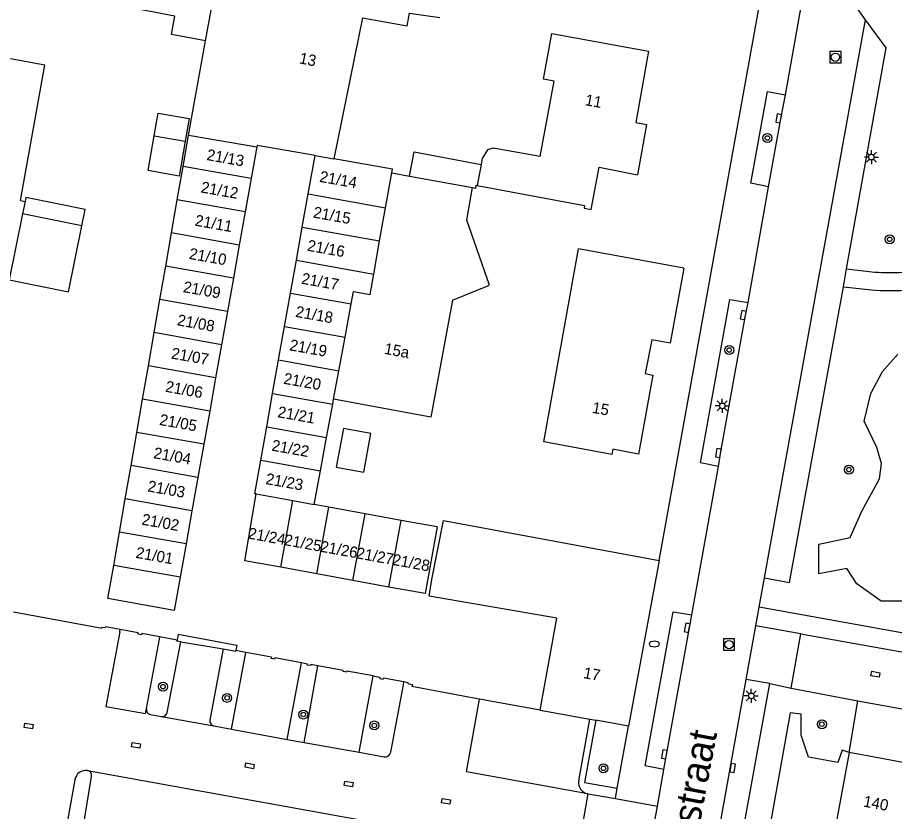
# Model space of a CAD drawing. Extents: x 132999 to 136000, y 398499 to 400501.
# Drawn here: x 133228.8 to 133307, y 400114.2 to 400184.9 of the extents above; entities that cross this region are included whole.
import ezdxf

# ---------------------------------------------------------------- set-up
doc = ezdxf.new("R2010")
doc.units = 0
for name, color, linetype in [('gg-afsc-erfafscheiding', 7, 'Continuous'), ('gg-afsc-hekwerk', 7, 'Continuous'), ('gg-afsc-muur', 7, 'Continuous'), ('gg-anno-huisnummerreeks BGT', 7, 'Continuous'), ('gg-anno-openbare ruimte label', 7, 'Continuous'), ('gg-bbg-bijgebouw', 7, 'Continuous'), ('gg-bbg-gedigitaliseerde bebouwing', 7, 'Continuous'), ('gg-bbg-gedigitaliseerde bijgebouw', 7, 'Continuous'), ('gg-bbg-hoofdgebouw', 7, 'Continuous'), ('gg-bbg-luifel en loopbrug', 7, 'Continuous'), ('gg-bbg-tussenscheiding', 7, 'Continuous'), ('gg-knt-verharding', 7, 'Continuous'), ('gg-knt-verharding nz', 7, 'Continuous'), ('gg-kntw-bovenkant insteek waterloop', 7, 'Continuous'), ('gt-grn-groengrens', 7, 'Continuous'), ('gt-grn-weggrens', 7, 'Continuous'), ('gt-symb-boom', 7, 'Continuous'), ('gt-symb-brandkraan', 7, 'Continuous'), ('gt-symb-kolk', 7, 'Continuous'), ('gt-symb-kolk center center', 7, 'Continuous'), ('gt-symb-lichtmast', 7, 'Continuous'), ('gt-symb-rioolschacht', 7, 'Continuous')]:
    doc.layers.add(name, color=color, linetype=linetype)

# ---------------------------------------------------------------- blocks, each defined once
blk = doc.blocks.new('gt0-LMAST')
at = {"layer": 'gt-symb-lichtmast'}
for p, q in [((-0.182, 0.173), (-0.447, 0.438)), ((-0.005, 0.246), (-0.005, 0.621)), ((0.172, 0.173), (0.437, 0.438)), ((-0.255, -0.004), (-0.63, -0.004)), ((-0.182, -0.181), (-0.447, -0.446)), ((-0.005, -0.254), (-0.005, -0.629)), ((0.437, -0.446), (0.172, -0.181)), ((0.245, -0.004), (0.62, -0.004))]:
    blk.add_line(p, q, dxfattribs=at)
blk.add_circle((-0.005, -0.004), 0.25, dxfattribs=at)
blk = doc.blocks.new('gt0-RS')
at = {"layer": 'gt-symb-rioolschacht'}
blk.add_lwpolyline([(-0.5, -0.5), (0.5, -0.5), (0.5, 0.5), (-0.5, 0.5)], close=True, dxfattribs=at)
blk.add_circle((0, 0), 0.375, dxfattribs=at)
blk = doc.blocks.new('gt0-BOOM')
at = {"layer": 'gt-symb-boom'}
for radius in [0.4, 0.2]:
    blk.add_circle((0, 0), radius, dxfattribs=at)
blk = doc.blocks.new('gt0-KOLK')
at = {"layer": 'gt-symb-kolk'}
blk.add_lwpolyline([(0, 0), (0.375, 0), (0.375, 0.4), (-0.375, 0.4), (-0.375, 0), (0, 0)], dxfattribs=at)
blk = doc.blocks.new('gt0-KOLKCC')
at = {"layer": 'gt-symb-kolk center center'}
blk.add_lwpolyline([(-0.375, 0.2), (0.375, 0.2), (0.375, -0.2), (-0.375, -0.2)], close=True, dxfattribs=at)
blk = doc.blocks.new('gt0-BR')
at = {"layer": 'gt-symb-brandkraan'}
for centre, radius, start, end in [((-0.244, 0), 0.206, 107.56694, 252.43307), ((0.599, -2.664), 3, 106.89205, 107.56694), ((0, -0.691), 0.938, 73.10799, 106.89205), ((-0.599, -2.664), 3, 72.43309, 73.10799), ((0.244, 0), 0.206, 287.56695, 72.43309), ((0.599, 2.664), 3, 252.43307, 253.10797), ((0, 0.691), 0.938, 253.10797, 286.89206), ((-0.599, 2.664), 3, 286.89206, 287.56695)]:
    blk.add_arc(centre, radius, start, end, dxfattribs=at)

msp = doc.modelspace()

# ---------------------------------------------------------------- linework, layer by layer
at = {"layer": 'gg-afsc-erfafscheiding'}
msp.add_line((133302.9, 400119.42), (133303.699, 400124.031), dxfattribs=at)
at = {"layer": 'gg-afsc-hekwerk'}
for p, q in [((133228.455, 400131.966), (133236.034, 400130.564)), ((133243.127, 400129.965), (133248.358, 400128.986)), ((133268.985, 400124.362), (133263.959, 400125.301))]:
    msp.add_line(p, q, dxfattribs=at)
msp.add_lwpolyline([(133236.034, 400130.564), (133236.287, 400130.517), (133236.295, 400130.569)], dxfattribs=at)
at = {"layer": 'gg-afsc-muur'}
for p, q in [((133243.027, 400129.431), (133241.484, 400129.719)), ((133243.127, 400129.965), (133243.027, 400129.431)), ((133248.358, 400128.986), (133248.268, 400128.501)), ((133249.164, 400128.334), (133248.268, 400128.501)), ((133269.979, 400124.181), (133268.985, 400124.362)), ((133271.761, 400123.858), (133269.979, 400124.181)), ((133275.38, 400123.2), (133271.761, 400123.858))]:
    msp.add_line(p, q, dxfattribs=at)
for points in [[(133237.96, 400130.372), (133236.634, 400130.616), (133236.616, 400130.519), (133236.295, 400130.569)], [(133241.484, 400129.719), (133239.877, 400130.019), (133239.859, 400129.921), (133239.555, 400129.983), (133239.572, 400130.076), (133237.96, 400130.372)], [(133254.114, 400127.411), (133251.741, 400127.852), (133251.722, 400127.753), (133251.418, 400127.809), (133251.436, 400127.909), (133249.164, 400128.334)], [(133255.579, 400127.143), (133254.949, 400127.257), (133254.932, 400127.165), (133254.63, 400127.215), (133254.648, 400127.312), (133254.114, 400127.411)], [(133260.493, 400126.249), (133258.143, 400126.677), (133258.126, 400126.584), (133257.816, 400126.63), (133257.835, 400126.733), (133255.579, 400127.143)], [(133260.493, 400126.249), (133261.108, 400126.137), (133261.088, 400126.032), (133261.39, 400125.971), (133261.41, 400126.082), (133263.245, 400125.744)], [(133263.245, 400125.744), (133263.6, 400125.679), (133263.585, 400125.579), (133263.995, 400125.492), (133263.959, 400125.301)]]:
    msp.add_lwpolyline(points, dxfattribs=at)
at = {"layer": 'gg-bbg-bijgebouw'}
for p, q in [((133243.558, 400171.618), (133244.043, 400174.41)), ((133250.129, 400173.352), (133249.627, 400170.534)), ((133254.714, 400169.173), (133255.322, 400172.579)), ((133243.043, 400168.658), (133243.558, 400171.618)), ((133249.627, 400170.534), (133249.099, 400167.577)), ((133242.528, 400165.698), (133243.043, 400168.658)), ((133254.187, 400166.22), (133254.714, 400169.173)), ((133249.099, 400167.577), (133248.572, 400164.619)), ((133253.66, 400163.266), (133254.187, 400166.22)), ((133242.014, 400162.738), (133242.528, 400165.698)), ((133248.572, 400164.619), (133248.044, 400161.661)), ((133253.138, 400160.342), (133253.66, 400163.266)), ((133241.499, 400159.778), (133242.014, 400162.738)), ((133248.044, 400161.661), (133247.517, 400158.703)), ((133252.606, 400157.365), (133253.138, 400160.342)), ((133240.985, 400156.818), (133241.499, 400159.778)), ((133247.517, 400158.703), (133246.989, 400155.746)), ((133240.47, 400153.858), (133240.985, 400156.818)), ((133252.075, 400154.387), (133252.606, 400157.365)), ((133246.989, 400155.746), (133246.462, 400152.788)), ((133239.955, 400150.898), (133240.47, 400153.858)), ((133251.543, 400151.41), (133252.075, 400154.387)), ((133246.462, 400152.788), (133245.935, 400149.83)), ((133251.012, 400148.432), (133251.543, 400151.41)), ((133239.441, 400147.938), (133239.955, 400150.898)), ((133245.935, 400149.83), (133245.407, 400146.873)), ((133250.48, 400145.455), (133251.012, 400148.432)), ((133238.926, 400144.978), (133239.441, 400147.938)), ((133245.407, 400146.873), (133244.88, 400143.915)), ((133238.412, 400142.017), (133238.926, 400144.978)), ((133244.88, 400143.915), (133244.352, 400140.957)), ((133237.897, 400139.057), (133238.412, 400142.017)), ((133244.352, 400140.957), (133243.825, 400137.999)), ((133237.383, 400136.097), (133237.897, 400139.057)), ((133243.825, 400137.999), (133243.297, 400135.042)), ((133255.48, 400135.334), (133252.266, 400135.92)), ((133258.695, 400134.748), (133255.48, 400135.334)), ((133261.909, 400134.162), (133258.695, 400134.748))]:
    msp.add_line(p, q, dxfattribs=at)
for points in [[(133250.088, 400142.45), (133249.949, 400142.477), (133250.48, 400145.455)], [(133252.266, 400135.92), (133249.052, 400136.506), (133250.088, 400142.45)], [(133266.206, 400139.519), (133265.123, 400133.576), (133261.909, 400134.162)], [(133243.297, 400135.042), (133242.77, 400132.084), (133236.867, 400133.132), (133237.383, 400136.097)]]:
    msp.add_lwpolyline(points, dxfattribs=at)
at = {"layer": 'gg-bbg-gedigitaliseerde bebouwing'}
for p, q in [((133259.549, 400184.864), (133256.998, 400172.283)), ((133262.161, 400171.059), (133263.75, 400170.764))]:
    msp.add_line(p, q, dxfattribs=at)
for points in [[(133245.573, 400182.789), (133242.528, 400183.37), (133242.837, 400184.993), (133239.844, 400185.564), (133241.655, 400195.3)], [(133259.549, 400184.864), (133263.517, 400184.139), (133263.723, 400185.27), (133266.434, 400184.887)], [(133275.394, 400172.497), (133276.614, 400179.214), (133275.684, 400179.383), (133276.424, 400183.452), (133285.04, 400181.89)], [(133275.394, 400172.497), (133271.185, 400173.245), (133270.682, 400173.085), (133270.21, 400172.312), (133270.109, 400171.786)], [(133267.562, 400159.7), (133270.852, 400161.049), (133268.837, 400166.844), (133269.349, 400169.728)], [(133281.78, 400145.98), (133275.717, 400147.098), (133278.784, 400164.282)], [(133267.562, 400159.7), (133265.634, 400149.284), (133256.979, 400150.885)], [(133265.72, 400134.83), (133266.759, 400140.076), (133285.97, 400136.52)]]:
    msp.add_lwpolyline(points, dxfattribs=at)
at = {"layer": 'gg-bbg-gedigitaliseerde bijgebouw'}
for p, q in [((133240.978, 400174.334), (133243.737, 400173.854)), ((133229.256, 400167.39), (133228.067, 400161.509)), ((133234.549, 400166.32), (133229.256, 400167.39)), ((133256.899, 400150.454), (133256.979, 400150.885)), ((133256.35, 400147.479), (133256.899, 400150.454)), ((133255.801, 400144.505), (133256.35, 400147.479)), ((133255.249, 400141.512), (133255.801, 400144.505)), ((133256.563, 400141.273), (133255.249, 400141.512)), ((133259.778, 400140.688), (133256.563, 400141.273)), ((133262.992, 400140.103), (133259.778, 400140.688)), ((133266.206, 400139.519), (133262.992, 400140.103))]:
    msp.add_line(p, q, dxfattribs=at)
for points in [[(133243.737, 400173.854), (133243.199, 400170.765), (133240.441, 400171.245), (133240.978, 400174.334)], [(133263.75, 400170.764), (133264.162, 400172.921), (133270.109, 400171.786)], [(133262.161, 400171.059), (133262.215, 400171.361), (133256.998, 400172.283)], [(133269.349, 400169.728), (133269.641, 400169.676), (133269.689, 400169.944), (133269.755, 400169.932)], [(133228.067, 400161.509), (133233.36, 400160.439), (133234.549, 400166.32)], [(133257.215, 400144.828), (133259.675, 400144.381), (133260.301, 400147.825), (133257.842, 400148.272), (133257.215, 400144.828)]]:
    msp.add_lwpolyline(points, dxfattribs=at)
at = {"layer": 'gg-bbg-hoofdgebouw'}
for p, q in [((133244.043, 400174.41), (133245.573, 400182.789)), ((133288.177, 400162.562), (133278.784, 400164.282)), ((133285.97, 400136.52), (133283.25, 400121.77)), ((133275.38, 400123.2), (133279.817, 400122.394)), ((133279.817, 400122.394), (133280.331, 400122.3)), ((133283.25, 400121.77), (133280.331, 400122.3)), ((133302.9, 400119.42), (133301.47, 400111.56)), ((133308.688, 400118.37), (133302.9, 400119.42))]:
    msp.add_line(p, q, dxfattribs=at)
for points in [[(133285.04, 400181.89), (133283.9, 400175.53), (133284.87, 400175.35), (133284.04, 400170.88)], [(133255.322, 400172.579), (133250.154, 400173.492), (133250.129, 400173.352)], [(133269.755, 400169.932), (133279.338, 400168.126), (133279.298, 400167.912), (133279.918, 400167.779), (133280.651, 400171.54), (133284.04, 400170.88)], [(133288.177, 400162.562), (133286.96, 400155.89), (133285.33, 400156.19), (133284.75, 400153.18), (133285.42, 400153.03), (133284.14, 400146.01), (133281.86, 400146.43), (133281.78, 400145.98)], [(133275.38, 400123.2), (133276.87, 400131.39), (133265.48, 400133.35), (133265.72, 400134.83)]]:
    msp.add_lwpolyline(points, dxfattribs=at)
at = {"layer": 'gg-bbg-luifel en loopbrug'}
for p, q in [((133229.076, 400168.584), (133229.481, 400168.502)), ((133229.481, 400168.502), (133229.256, 400167.39))]:
    msp.add_line(p, q, dxfattribs=at)
for points in [[(133229.076, 400168.584), (133231.25, 400180.632), (133228.173, 400181.187)], [(133240.978, 400174.334), (133241.332, 400176.368), (133244.091, 400175.888), (133243.737, 400173.854)], [(133234.549, 400166.32), (133234.846, 400167.79), (133229.553, 400168.86), (133229.481, 400168.502)]]:
    msp.add_lwpolyline(points, dxfattribs=at)
at = {"layer": 'gg-bbg-tussenscheiding'}
for p, q in [((133245.573, 400182.789), (133246.381, 400187.211)), ((133244.043, 400174.41), (133250.129, 400173.352)), ((133255.322, 400172.579), (133256.998, 400172.283)), ((133270.109, 400171.786), (133269.755, 400169.932)), ((133249.627, 400170.534), (133243.558, 400171.618)), ((133261.605, 400167.943), (133262.161, 400171.059)), ((133263.75, 400170.764), (133269.349, 400169.728)), ((133249.099, 400167.577), (133243.043, 400168.658)), ((133254.714, 400169.173), (133261.605, 400167.943)), ((133261.078, 400164.99), (133261.605, 400167.943)), ((133254.187, 400166.22), (133261.078, 400164.99)), ((133248.572, 400164.619), (133242.528, 400165.698)), ((133260.551, 400162.036), (133261.078, 400164.99)), ((133253.66, 400163.266), (133260.551, 400162.036)), ((133248.044, 400161.661), (133242.014, 400162.738)), ((133253.138, 400160.342), (133258.546, 400159.377)), ((133247.517, 400158.703), (133241.499, 400159.778)), ((133257.997, 400156.403), (133258.546, 400159.377)), ((133246.989, 400155.746), (133240.985, 400156.818)), ((133252.606, 400157.365), (133257.997, 400156.403)), ((133257.448, 400153.428), (133257.997, 400156.403)), ((133246.462, 400152.788), (133240.47, 400153.858)), ((133252.075, 400154.387), (133257.448, 400153.428)), ((133256.979, 400150.885), (133257.448, 400153.428)), ((133251.543, 400151.41), (133256.899, 400150.454)), ((133245.935, 400149.83), (133239.955, 400150.898)), ((133251.012, 400148.432), (133256.35, 400147.479)), ((133245.407, 400146.873), (133239.441, 400147.938)), ((133250.48, 400145.455), (133255.801, 400144.505)), ((133244.88, 400143.915), (133238.926, 400144.978)), ((133244.352, 400140.957), (133238.412, 400142.017)), ((133250.088, 400142.45), (133253.349, 400141.857)), ((133252.266, 400135.92), (133253.349, 400141.857)), ((133253.349, 400141.857), (133255.249, 400141.512)), ((133255.48, 400135.334), (133256.563, 400141.273)), ((133258.695, 400134.748), (133259.778, 400140.688)), ((133261.909, 400134.162), (133262.992, 400140.103)), ((133243.825, 400137.999), (133237.897, 400139.057)), ((133243.297, 400135.042), (133237.383, 400136.097))]:
    msp.add_line(p, q, dxfattribs=at)
msp.add_lwpolyline([(133258.546, 400159.377), (133258.751, 400160.487), (133260.226, 400160.215), (133260.551, 400162.036)], dxfattribs=at)
at = {"layer": 'gg-knt-verharding'}
for p, q in [((133285.97, 400136.52), (133299.03, 400208.64)), ((133297.243, 400178.005), (133298.698, 400186.175)), ((133304.366, 400184.663), (133303.722, 400185.581)), ((133295.378, 400134.996), (133304.366, 400184.663)), ((133293.917, 400159.515), (133295.74, 400169.811)), ((133302.4, 400160.905), (133302.69, 400162.501)), ((133302.69, 400162.501), (133305.188, 400162.21)), ((133302.4, 400160.905), (133304.895, 400160.618)), ((133288.888, 400131.68), (133291.275, 400144.911)), ((133294.899, 400132.385), (133295.378, 400134.996)), ((133294.598, 400130.708), (133294.899, 400132.385)), ((133286.412, 400117.932), (133288.888, 400131.68)), ((133237.923, 400130.169), (133237.96, 400130.372)), ((133293.742, 400125.943), (133294.598, 400130.708)), ((133240.291, 400123.336), (133241.445, 400129.51)), ((133241.445, 400129.51), (133241.484, 400129.719)), ((133297.752, 400125.165), (133298.615, 400130.005)), ((133298.615, 400130.005), (133316.44, 400126.793)), ((133242.14, 400122.995), (133243.368, 400129.289)), ((133247.141, 400128.656), (133245.954, 400122.313)), ((133247.886, 400121.501), (133249.164, 400128.334)), ((133252.847, 400120.593), (133254.114, 400127.411)), ((133254.34, 400120.325), (133255.579, 400127.143)), ((133259.259, 400119.467), (133260.493, 400126.249)), ((133263.19, 400125.445), (133263.245, 400125.744)), ((133295.837, 400125.577), (133297.752, 400125.165)), ((133262.074, 400119.474), (133263.19, 400125.445)), ((133297.752, 400125.165), (133303.699, 400124.031)), ((133303.699, 400124.031), (133362.426, 400113.439)), ((133240.647, 400122.816), (133241.641, 400122.63)), ((133278.821, 400116.91), (133279.817, 400122.394)), ((133246.303, 400121.796), (133247.886, 400121.501)), ((133282.255, 400116.262), (133283.25, 400121.77)), ((133247.886, 400121.501), (133252.847, 400120.593)), ((133252.847, 400120.593), (133254.34, 400120.325)), ((133254.34, 400120.325), (133259.259, 400119.467)), ((133259.259, 400119.467), (133261.485, 400119.048)), ((133235.042, 400117.833), (133235.058, 400117.83)), ((133235.058, 400117.83), (133266.791, 400112.111)), ((133285.828, 400114.666), (133286.412, 400117.932)), ((133233.91, 400117.001), (133231.916, 400105.802)), ((133282.088, 400115.335), (133282.255, 400116.262)), ((133278.798, 400110.947), (133279.644, 400115.76)), ((133279.619, 400115.765), (133279.644, 400115.76)), ((133279.644, 400115.76), (133282.088, 400115.335)), ((133284.961, 400109.822), (133285.828, 400114.666))]:
    msp.add_line(p, q, dxfattribs=at)
for points in [[(133302.69, 400162.501), (133306.218, 400182.187), (133304.366, 400184.663)], [(133295.74, 400169.811), (133294.146, 400170.121), (133295.643, 400178.297), (133297.243, 400178.005)], [(133295.74, 400169.811), (133296.832, 400175.855), (133297.243, 400178.005)], [(133315.148, 400160.829), (133320.805, 400159.949), (133315.187, 400128.731), (133294.899, 400132.385)], [(133295.378, 400134.996), (133297.608, 400134.567), (133302.4, 400160.905)], [(133291.275, 400144.911), (133289.668, 400145.227), (133292.267, 400159.763), (133293.917, 400159.515)], [(133291.275, 400144.911), (133291.464, 400146.065), (133293.669, 400158.342), (133293.917, 400159.515)], [(133286.412, 400117.932), (133284.737, 400118.251), (133287.244, 400131.949), (133288.888, 400131.68)], [(133237.923, 400130.169), (133236.684, 400123.541), (133240.209, 400122.913), (133240.291, 400123.336)], [(133243.368, 400129.289), (133243.013, 400129.355), (133243.027, 400129.431)], [(133247.141, 400128.656), (133248.258, 400128.447), (133248.268, 400128.501)], [(133284.913, 400077.01), (133288.721, 400097.985), (133293.742, 400125.943)], [(133293.637, 400099.21), (133291.156, 400099.747), (133295.837, 400125.577)], [(133279.619, 400115.765), (133268.807, 400117.721), (133269.979, 400124.181)], [(133265.138, 400106.863), (133234.587, 400112.376), (133235.403, 400117.301)]]:
    msp.add_lwpolyline(points, dxfattribs=at)
for centre, radius, start, end in [((133306.543, 400183.356), 21.189, 266.33242, 279.81903), ((133306.601, 400185.699), 25.139, 266.10985, 279.85465), ((133240.745, 400123.265), 0.459, 171.08769, 257.7046), ((133241.707, 400123.064), 0.439, 261.4179, 350.95027), ((133246.39, 400122.231), 0.444, 169.39197, 258.65053), ((133261.554, 400119.572), 0.529, 262.46221, 349.29119), ((133234.908, 400116.83), 1.012, 82.36815, 170.26231), ((133234.971, 400117.396), 0.443, 347.60033, 78.62236), ((133279.812, 400116.75), 1.004, 170.85078, 258.89784)]:
    msp.add_arc(centre, radius, start, end, dxfattribs=at)
at = {"layer": 'gg-knt-verharding nz'}
for p, q in [((133243.368, 400129.289), (133247.141, 400128.656)), ((133241.641, 400122.63), (133246.303, 400121.796))]:
    msp.add_line(p, q, dxfattribs=at)
at = {"layer": 'gg-kntw-bovenkant insteek waterloop'}
msp.add_lwpolyline([(133307.952, 400132.894), (133305.76, 400132.906), (133303.589, 400134.453), (133302.721, 400135.818), (133300.217, 400135.336), (133300.211, 400137.97), (133303.004, 400138.572), (133304.045, 400140.933), (133305.611, 400143.788), (133305.799, 400145.16), (133305.38, 400146.588), (133304.265, 400148.935), (133304.848, 400151.401), (133305.893, 400153.361), (133307.245, 400154.906)], dxfattribs=at)
at = {"layer": 'gt-grn-groengrens'}
for points in [[(133302.9, 400119.42), (133302.302, 400119.633), (133301.897, 400118.55), (133299.293, 400119.013), (133298.628, 400120.964), (133298.648, 400122.858), (133297.664, 400122.959), (133294.748, 400106.705), (133300.511, 400105.668)], [(133280.331, 400122.3), (133279.323, 400116.753), (133282.255, 400116.262)]]:
    msp.add_lwpolyline(points, dxfattribs=at)
at = {"layer": 'gt-grn-weggrens'}
for p, q in [((133298.615, 400130.005), (133294.598, 400130.708)), ((133295.837, 400125.577), (133293.742, 400125.943)), ((133282.088, 400115.335), (133285.828, 400114.666))]:
    msp.add_line(p, q, dxfattribs=at)

# ---------------------------------------------------------------- block references
at = {"layer": 'gt-symb-boom'}
for p in [(133295.618, 400174.153), (133306.528, 400165.132), (133292.228, 400155.27), (133302.891, 400144.621), (133241.773, 400125.298), (133247.483, 400124.298), (133254.275, 400122.813), (133260.603, 400121.838), (133300.482, 400121.951), (133281.023, 400118.025)]:
    msp.add_blockref('gt0-BOOM', p, dxfattribs=at)
at = {"layer": 'gt-symb-brandkraan'}
msp.add_blockref('gt0-BR', (133285.551, 400129.093), dxfattribs=at)
at = {"layer": 'gt-symb-kolk'}
for p, rotation in [((133296.832, 400175.855), 79.17116098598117), ((133293.669, 400158.342), 78.05066050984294), ((133291.464, 400146.065), 79.81858273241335), ((133288.672, 400130.496), 79.66339592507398), ((133286.643, 400119.237), 79.78538303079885), ((133292.339, 400118.09), -100.19730242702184)]:
    msp.add_blockref('gt0-KOLK', p, dxfattribs=dict(at, rotation=rotation))
at = {"layer": 'gt-symb-kolk center center'}
for p, rotation in [((133305.256, 400126.399), -10.403013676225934), ((133229.797, 400121.794), -10.189360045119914), ((133239.367, 400120.073), -10.263702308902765), ((133249.489, 400118.24), -10.377745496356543), ((133258.321, 400116.623), -10.06594401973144), ((133266.984, 400115.084), -10.148220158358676)]:
    msp.add_blockref('gt0-KOLKCC', p, dxfattribs=dict(at, rotation=rotation))
at = {"layer": 'gt-symb-lichtmast'}
for p in [(133304.901, 400172.45), (133291.612, 400150.299), (133294.197, 400124.476)]:
    msp.add_blockref('gt0-LMAST', p, dxfattribs=at)
at = {"layer": 'gt-symb-rioolschacht'}
for p in [(133301.688, 400181.339), (133292.206, 400129.044)]:
    msp.add_blockref('gt0-RS', p, dxfattribs=at)

# ---------------------------------------------------------------- texts
at = {"layer": 'gg-anno-huisnummerreeks BGT'}
for s, rotation, p in [('13', 348.5, (133253.854, 400180.81)), ('11', 349.9, (133279.325, 400177.078)), ('21/13', 349.9, (133245.608, 400172.196)), ('21/14', 349.9, (133255.67, 400170.252)), ('21/12', 349.9, (133245.093, 400169.31)), ('21/15', 349.9, (133255.103, 400167.072)), ('21/11', 349.9, (133244.565, 400166.351)), ('21/16', 349.9, (133254.576, 400164.119)), ('21/10', 349.9, (133244.038, 400163.394)), ('21/17', 349.9, (133254.051, 400161.18)), ('21/09', 349.9, (133243.51, 400160.435)), ('21/18', 349.9, (133253.524, 400158.229)), ('21/08', 349.9, (133242.983, 400157.479)), ('21/19', 349.9, (133252.993, 400155.252)), ('21/07', 349.9, (133242.455, 400154.52)), ('15a', 349.5, (133261.428, 400154.94)), ('21/20', 349.9, (133252.461, 400152.274)), ('21/06', 349.9, (133241.928, 400151.562)), ('15', 349.7, (133279.956, 400149.688)), ('21/21', 349.9, (133251.93, 400149.297)), ('21/05', 349.9, (133241.401, 400148.606)), ('21/22', 349.9, (133251.398, 400146.319)), ('21/04', 349.9, (133240.873, 400145.647)), ('21/23', 349.9, (133250.867, 400143.342)), ('21/03', 349.9, (133240.346, 400142.69)), ('21/02', 349.9, (133239.818, 400139.731)), ('21/24', 349.7, (133249.297, 400138.493)), ('21/25', 349.7, (133252.511, 400137.907)), ('21/26', 349.7, (133255.726, 400137.321)), ('21/01', 349.9, (133239.291, 400136.775)), ('21/27', 349.7, (133258.94, 400136.735)), ('21/28', 349.7, (133262.154, 400136.149)), ('17', 349.7, (133279.177, 400126.068)), ('140', 349.7, (133304.115, 400114.626))]:
    msp.add_text(s, height=1, rotation=rotation, dxfattribs=at).set_placement(p)
at = {"layer": 'gg-anno-openbare ruimte label'}
msp.add_text('Puccinistraat', height=2.5, rotation=79.2, dxfattribs=at).set_placement((133287.562, 400102.351))

doc.saveas('drawing.dxf')
